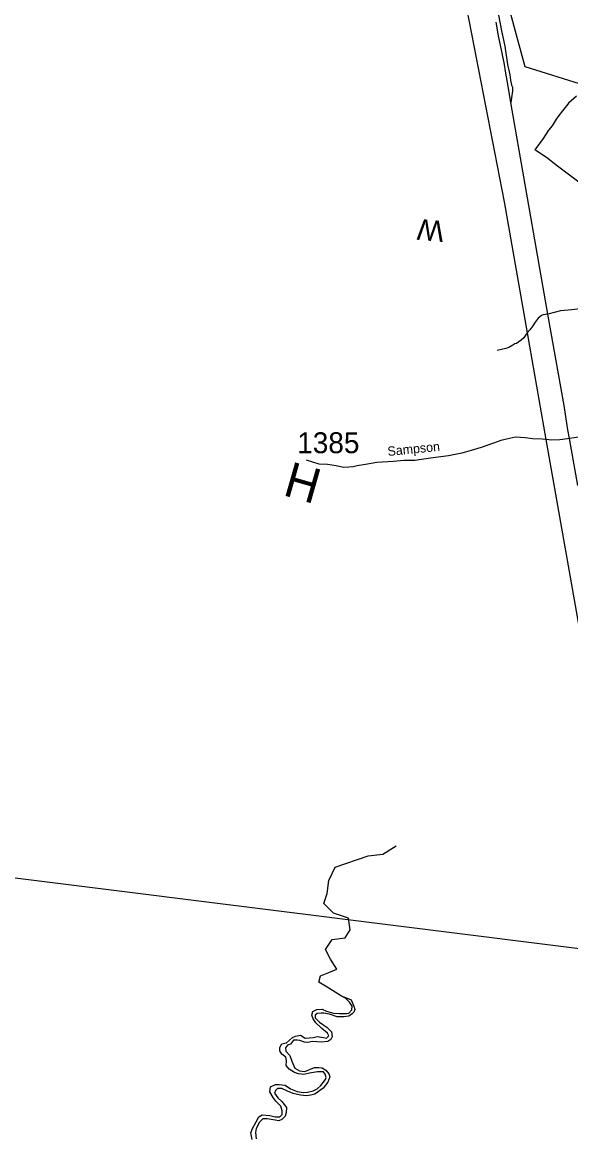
# Model space of a CAD drawing. Extents: x 1945482 to 2853149, y 66427 to 1015778.
# Drawn here: x 2309156 to 2313027, y 186102 to 193965 of the extents above; entities that cross this region are included whole.
import ezdxf

# ---------------------------------------------------------------- set-up
doc = ezdxf.new("R2010")
doc.units = 0
for name, color, linetype in [('Old_Level_11', 7, 'Continuous'), ('Old_Level_22', 7, 'Continuous'), ('Old_Level_32', 7, 'Continuous'), ('Old_Level_35', 7, 'Continuous'), ('Old_Level_44', 7, 'Continuous'), ('Old_Level_50', 7, 'Continuous'), ('Old_Level_56', 7, 'Continuous'), ('Old_Level_59', 7, 'Continuous'), ('Old_Level_60', 7, 'Continuous'), ('Old_Level_8', 7, 'Continuous')]:
    doc.layers.add(name, color=color, linetype=linetype)

msp = doc.modelspace()

# ---------------------------------------------------------------- linework, layer by layer
at = {"layer": 'Old_Level_32'}
for points in [[(2313067.4, 193443.6), (2313011.9, 193395.8), (2313005.1, 193387.6), (2312968.1, 193341.4), (2312942.3, 193308.1), (2312924.2, 193281.5), (2312894.9, 193235.1), (2312870.4, 193205.1), (2312832.3, 193145.2), (2312772.3, 193066.5)], [(2314615.2, 191716.2), (2314573.6, 191756.5), (2314487.6, 191826.4), (2314433.2, 191866.2), (2314324.4, 191948.6), (2314244.9, 192000.1), (2314146.6, 192078.4), (2314050.3, 192145.4), (2314004.3, 192174.7), (2313941.6, 192216.5), (2313899.7, 192245.8), (2313726.9, 192371.2), (2313590.9, 192471.8), (2313502.4, 192534.3), (2313401.5, 192604.3), (2313337, 192657.8), (2313205.9, 192751.3), (2313126.6, 192804.1), (2313065.6, 192851.1), (2312932.5, 192950.3), (2312855.8, 193010.3), (2312772.3, 193066.5)], [(2314615.2, 191716.2), (2314515.5, 191658.2), (2314403.8, 191597.8), (2314290.4, 191531.2), (2314179.1, 191462.8), (2314031.5, 191377.6), (2313935.3, 191316.9), (2313837, 191256.2), (2313680.1, 191174.6), (2313621.5, 191145.3), (2313588, 191130.6), (2313540.7, 191113.4), (2313485.4, 191095.2), (2313431.8, 191085.1), (2313316.3, 191070.5), (2313199, 191051.8), (2313126.6, 191043.3), (2313097.4, 191039.8), (2313017.5, 191028.1)], [(2313017.5, 191028.1), (2313003.9, 191026.1), (2312950.2, 191020), (2312894.3, 191015.8), (2312852, 191021.5), (2312825.9, 191025), (2312759.8, 191026.4), (2312705.6, 191032.3), (2312671.2, 191034.9), (2312637.3, 191037.6), (2312593.7, 191027.8), (2312534.3, 191013.5), (2312480.9, 190995.4), (2312394.1, 190965.9), (2312324.9, 190945.2), (2312257.7, 190924.5), (2312164.3, 190906.8), (2312037, 190889.7), (2311925.6, 190873.3), (2311851.6, 190872.4), (2311773.8, 190865.3), (2311658, 190858.7), (2311578.5, 190845.5), (2311518.9, 190835.2), (2311490.3, 190828), (2311461.2, 190826.9), (2311423.3, 190823.4), (2311370.8, 190835.3), (2311310.4, 190844.9), (2311250.3, 190848.5), (2311161.2, 190875)]]:
    msp.add_lwpolyline(points, dxfattribs=at)
at = {"layer": 'Old_Level_35'}
for points in [[(2313126.6, 191947.5), (2313125.5, 191947.2), (2313033.8, 191937.6), (2312954.2, 191928.4), (2312918.5, 191919), (2312865, 191906.9)], [(2312865, 191906.9), (2312865, 191906.9), (2312833.2, 191901.6), (2312819.3, 191897), (2312796.1, 191878.1), (2312775.2, 191849.3), (2312758.2, 191824.6), (2312737.3, 191795.8), (2312719.4, 191773.4)], [(2312719.4, 191773.4), (2312712.5, 191764.8), (2312695.5, 191740.1), (2312676.2, 191723.3), (2312645.1, 191700.1), (2312633.3, 191695.6), (2312617.6, 191687), (2312590.2, 191671.9), (2312568.5, 191663), (2312507.1, 191648.6)]]:
    msp.add_lwpolyline(points, dxfattribs=at)
at = {"layer": 'Old_Level_44'}
for points in [[(2312154.6, 194956), (2312189.7, 194868.4), (2312230.8, 194791), (2312273.8, 194705.5), (2312310.7, 194638.1), (2312331.3, 194586.3), (2312357.4, 194529.7), (2312376.6, 194488.9), (2312397.4, 194443.3), (2312421.6, 194389), (2312450.6, 194309.4), (2312478.2, 194214.2), (2312489, 194152.4), (2312501.7, 194094.5), (2312516.7, 194014.7), (2312538.2, 193904.9), (2312561.5, 193797.2), (2312581.3, 193667.5), (2312596.2, 193593.7), (2312602.6, 193557.8), (2312609.1, 193521.8), (2312615.2, 193508), (2312615.6, 193482.1), (2312604.7, 193399.8)], [(2312604.7, 193399.8), (2312587.4, 193501.5), (2312566.2, 193619.3), (2312558.3, 193666.4), (2312540, 193758.9), (2312516.6, 193870.6), (2312499.4, 193966.4)], [(2313017.5, 191028.1), (2313006.5, 191089), (2312980.4, 191262.6), (2312939.5, 191486.1), (2312865, 191906.9), (2312805.6, 192242.4), (2312604.7, 193399.8)], [(2313077.6, 190697.9), (2313017.5, 191028.1)], [(2314085.4, 187302.8), (2313653.9, 187356.9), (2313126.6, 187422.9), (2308353.4, 188020.5)]]:
    msp.add_lwpolyline(points, dxfattribs=at)
at = {"layer": 'Old_Level_50'}
for p, q in [((2312719.4, 191773.4), (2312852, 191021.5)), ((2312852, 191021.5), (2313126.6, 189465.2))]:
    msp.add_line(p, q, dxfattribs=at)
msp.add_lwpolyline([(2311983.7, 195161.2), (2311849.8, 195068.9), (2312243.8, 194309.5), (2312556, 192699.6), (2312719.4, 191773.4)], dxfattribs=at)
at = {"layer": 'Old_Level_56'}
msp.add_lwpolyline([(2314321.7, 193142.6), (2313126.6, 193518.7), (2312705.2, 193651.3), (2312382.4, 194835.6)], dxfattribs=at)
at = {"layer": 'Old_Level_59'}
msp.add_lwpolyline([(2311402.5, 187099.1), (2311306.9, 187157), (2311249, 187191.8), (2311260.6, 187238.2), (2311318.5, 187261.4), (2311376.4, 187284.6), (2311330.1, 187354.2), (2311295.3, 187423.7), (2311341.7, 187493.3), (2311434.4, 187504.9), (2311469.1, 187562.9), (2311457.5, 187644), (2311353.3, 187678.8), (2311283.7, 187748.4), (2311306.9, 187818), (2311318.5, 187910.7), (2311364.8, 188003.5), (2311596.6, 188084.7), (2311700.8, 188096.3), (2311793.5, 188154.3)], dxfattribs=at)
at = {"layer": 'Old_Level_60'}
for points in [[(2311402.5, 187099.1), (2311477.8, 187067.2), (2311495.2, 187023.7), (2311503.9, 187000.5), (2311495.2, 186980.2), (2311483.6, 186968.6), (2311461.1, 186951.9), (2311424.9, 186947.6), (2311378.6, 186949), (2311323.6, 186966.4), (2311283, 186975.1), (2311264.2, 186975.1), (2311238.1, 186972.2), (2311222.2, 186959.2), (2311222.2, 186940.3), (2311252.6, 186911.3), (2311307.6, 186873.7), (2311338, 186843.2), (2311343.8, 186807), (2311332.3, 186788.1), (2311313.4, 186773.6), (2311268.5, 186769.3), (2311235.2, 186772.2), (2311203.4, 186773.6), (2311171.5, 186767.9), (2311146.9, 186769.3), (2311113.6, 186782.3), (2311097.6, 186783.8), (2311070.1, 186783.8), (2311048.4, 186756.3), (2311026.7, 186747.6), (2311013.6, 186730.2), (2311016.5, 186707), (2311044.1, 186676.5), (2311058.5, 186634.5), (2311080.3, 186586.7), (2311112.1, 186567.8), (2311149.8, 186563.5), (2311217.8, 186591), (2311249.7, 186591), (2311272.9, 186588.1), (2311297.5, 186572.2), (2311319.2, 186546.1), (2311327.2, 186525.1), (2311311.3, 186487.4), (2311279.4, 186443.9), (2311221.5, 186403.3), (2311192.5, 186394.6), (2311160.6, 186390.3), (2311118.6, 186396.1), (2311068, 186406.2), (2311027.4, 186423.6), (2310986.8, 186442.4), (2310957.9, 186442.4), (2310942, 186429.4), (2310936.2, 186410.6), (2310959.3, 186377.2), (2310986.8, 186351.1), (2311021.6, 186309.1), (2311017.3, 186272.9), (2311010, 186248.2), (2310986.8, 186225), (2310966.6, 186213.4), (2310940.5, 186219.2), (2310884, 186229.4), (2310853.6, 186227.9), (2310830.4, 186206.2), (2310806.5, 186160.5), (2310800.8, 186131.5), (2310806.5, 186088.1)], [(2310988.3, 186757), (2311020.2, 186765.7), (2311063.6, 186803.4), (2311083.9, 186812.1), (2311118.6, 186817.9), (2311153.4, 186797.6), (2311208.4, 186803.4), (2311237.4, 186809.2), (2311280.8, 186803.4), (2311304, 186797.6), (2311318.5, 186815), (2311309.8, 186832.4), (2311269.3, 186867.1), (2311228.7, 186904.8), (2311208.4, 186933.8), (2311199.7, 186959.9), (2311205.5, 186986), (2311234.5, 187000.5), (2311272.2, 187003.4), (2311304, 186988.9), (2311353.3, 186974.4), (2311393.8, 186971.5), (2311443, 186971.5), (2311460.4, 186974.4), (2311480.7, 186997.6), (2311483.6, 187023.7), (2311466.2, 187052.7), (2311437.2, 187078.8), (2311402.5, 187099.1)], [(2310778.3, 186083), (2310769.6, 186129.4), (2310781.2, 186161.3), (2310807.3, 186207.6), (2310824.6, 186242.4), (2310847.8, 186256.9), (2310902.9, 186251.1), (2310940.5, 186242.4), (2310972.4, 186242.4), (2310989.7, 186259.8), (2310989.7, 186285.9), (2310981.1, 186317.8), (2310946.3, 186352.6), (2310926, 186378.7), (2310902.9, 186419.3), (2310908.6, 186454), (2310943.4, 186471.4), (2310969.5, 186471.4), (2311010, 186465.6), (2311047.7, 186439.5), (2311096.9, 186422.2), (2311137.5, 186413.5), (2311169.3, 186416.4), (2311209.9, 186425.1), (2311235.9, 186439.5), (2311262, 186462.7), (2311296.8, 186506.2), (2311299.7, 186520.7), (2311293.9, 186543.9), (2311282.3, 186561.3), (2311238.8, 186561.3), (2311183.8, 186549.7), (2311143.3, 186541), (2311105.6, 186546.8), (2311076.6, 186555.5), (2311039, 186578.7), (2311018.7, 186604.8), (2311021.6, 186636.7), (2311015.8, 186662.8), (2310986.8, 186686), (2310972.4, 186709.1), (2310972.4, 186732.3), (2310988.3, 186757)]]:
    msp.add_lwpolyline(points, dxfattribs=at)

# ---------------------------------------------------------------- texts
at = {"layer": 'Old_Level_11'}
msp.add_text('Sampson', height=65.62, rotation=5.73601, dxfattribs=at).set_placement((2311736.9, 190905))
at = {"layer": 'Old_Level_22'}
for s, height, rotation, p in [('W', 147.6, 174.85855, (2312136.5, 192562)), ('H', 246.1, 344.04972, (2310988, 190631))]:
    msp.add_text(s, height=height, rotation=rotation, dxfattribs=at).set_placement(p)
at = {"layer": 'Old_Level_8'}
msp.add_text('1385', height=147.64, dxfattribs=at).set_placement((2311096.2, 190925))

doc.saveas('drawing.dxf')
